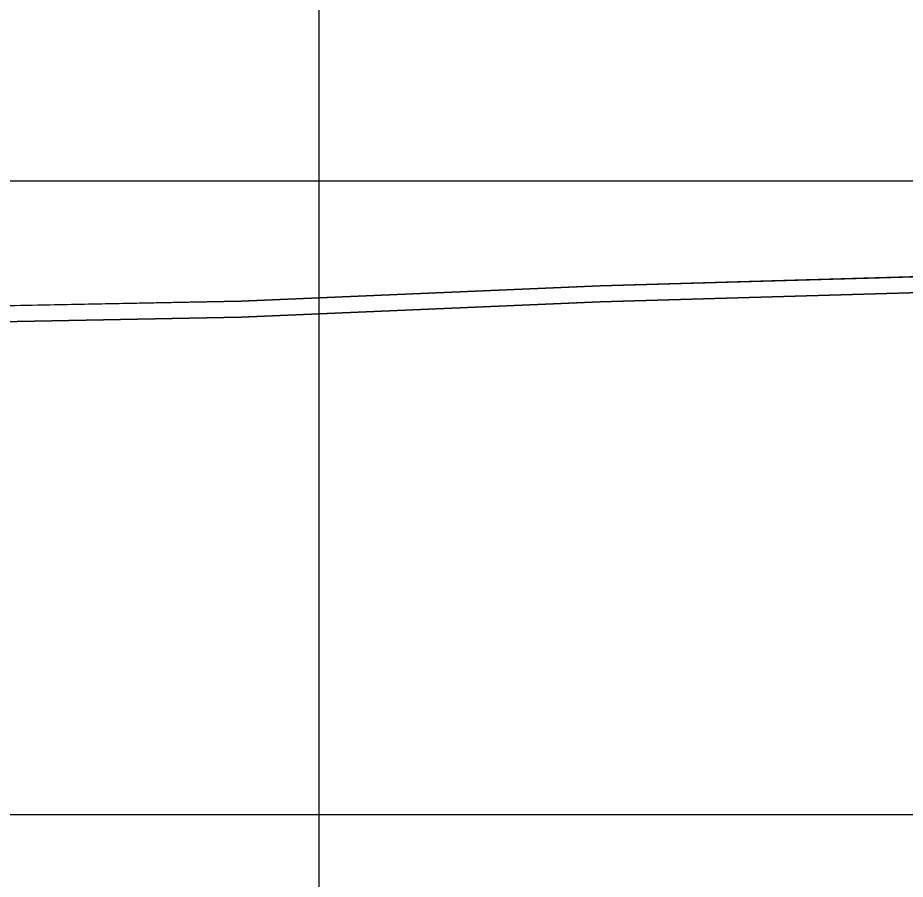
# Model space of a CAD drawing. Extents: x 1131015 to 1136271, y 133453 to 174329.
# Drawn here: x 1131355.7 to 1131369.71, y 166178.63 to 166192.23 of the extents above; entities that cross this region are included whole.
import ezdxf

# ---------------------------------------------------------------- set-up
doc = ezdxf.new("R2010")
doc.units = 0
for name, color, linetype in [('DESIGN - EARTHWORK - Shapes', 7, 'Continuous'), ('DESIGN - SHEET - Linework', 7, 'Continuous'), ('SURVEY - GROUND - Bottom of Topsoil Layer', 7, 'Continuous'), ('SURVEY - GROUND - Top of Ground', 7, 'Continuous')]:
    doc.layers.add(name, color=color, linetype=linetype)

msp = doc.modelspace()

# ---------------------------------------------------------------- linework, layer by layer
at = {"layer": 'DESIGN - EARTHWORK - Shapes'}
for points in [[(1131294.437, 166185.986), (1131325.083, 166186.775), (1131329.161, 166186.916), (1131340.456, 166187.138), (1131359.226, 166187.505), (1131364.895, 166187.747), (1131403.296, 166188.86), (1131411.833, 166189.282), (1131437.749, 166190.614), (1131446.075, 166191.164), (1131447.011, 166191.476), (1131437.749, 166190.864), (1131411.833, 166189.532), (1131403.296, 166189.11), (1131364.895, 166187.997), (1131359.226, 166187.755), (1131340.456, 166187.388), (1131329.161, 166187.166), (1131325.083, 166187.025), (1131294.437, 166186.236)], [(1131294.437, 166185.986), (1131325.083, 166186.775), (1131329.161, 166186.916), (1131340.456, 166187.138), (1131359.226, 166187.505), (1131364.895, 166187.747), (1131403.296, 166188.86), (1131411.833, 166189.282), (1131437.749, 166190.614), (1131446.075, 166191.164), (1131447.011, 166191.476), (1131437.749, 166190.864), (1131411.833, 166189.532), (1131403.296, 166189.11), (1131364.895, 166187.997), (1131359.226, 166187.755), (1131340.456, 166187.388), (1131329.161, 166187.166), (1131325.083, 166187.025), (1131294.437, 166186.236)], [(1131294.437, 166185.986), (1131325.083, 166186.775), (1131329.161, 166186.916), (1131340.456, 166187.138), (1131359.226, 166187.505), (1131364.895, 166187.747), (1131403.296, 166188.86), (1131411.833, 166189.282), (1131437.749, 166190.614), (1131446.075, 166191.164), (1131447.011, 166191.476), (1131437.749, 166190.864), (1131411.833, 166189.532), (1131403.296, 166189.11), (1131364.895, 166187.997), (1131359.226, 166187.755), (1131340.456, 166187.388), (1131329.161, 166187.166), (1131325.083, 166187.025), (1131294.437, 166186.236)], [(1131294.437, 166185.986), (1131325.083, 166186.775), (1131329.161, 166186.916), (1131340.456, 166187.138), (1131359.226, 166187.505), (1131364.895, 166187.747), (1131403.296, 166188.86), (1131411.833, 166189.282), (1131437.749, 166190.614), (1131446.075, 166191.164), (1131447.011, 166191.476), (1131437.749, 166190.864), (1131411.833, 166189.532), (1131403.296, 166189.11), (1131364.895, 166187.997), (1131359.226, 166187.755), (1131340.456, 166187.388), (1131329.161, 166187.166), (1131325.083, 166187.025), (1131294.437, 166186.236)], [(1131294.437, 166185.986), (1131325.083, 166186.775), (1131329.161, 166186.916), (1131340.456, 166187.138), (1131359.226, 166187.505), (1131364.895, 166187.747), (1131403.296, 166188.86), (1131411.833, 166189.282), (1131437.749, 166190.614), (1131446.075, 166191.164), (1131447.011, 166191.476), (1131437.749, 166190.864), (1131411.833, 166189.532), (1131403.296, 166189.11), (1131364.895, 166187.997), (1131359.226, 166187.755), (1131340.456, 166187.388), (1131329.161, 166187.166), (1131325.083, 166187.025), (1131294.437, 166186.236)], [(1131294.437, 166185.986), (1131325.083, 166186.775), (1131329.161, 166186.916), (1131340.456, 166187.138), (1131359.226, 166187.505), (1131364.895, 166187.747), (1131403.296, 166188.86), (1131411.833, 166189.282), (1131437.749, 166190.614), (1131446.075, 166191.164), (1131447.011, 166191.476), (1131437.749, 166190.864), (1131411.833, 166189.532), (1131403.296, 166189.11), (1131364.895, 166187.997), (1131359.226, 166187.755), (1131340.456, 166187.388), (1131329.161, 166187.166), (1131325.083, 166187.025), (1131294.437, 166186.236)], [(1131294.437, 166185.986), (1131325.083, 166186.775), (1131329.161, 166186.916), (1131340.456, 166187.138), (1131359.226, 166187.505), (1131364.895, 166187.747), (1131403.296, 166188.86), (1131411.833, 166189.282), (1131437.749, 166190.614), (1131446.075, 166191.164), (1131447.011, 166191.476), (1131437.749, 166190.864), (1131411.833, 166189.532), (1131403.296, 166189.11), (1131364.895, 166187.997), (1131359.226, 166187.755), (1131340.456, 166187.388), (1131329.161, 166187.166), (1131325.083, 166187.025), (1131294.437, 166186.236)], [(1131294.437, 166185.986), (1131325.083, 166186.775), (1131329.161, 166186.916), (1131340.456, 166187.138), (1131359.226, 166187.505), (1131364.895, 166187.747), (1131403.296, 166188.86), (1131411.833, 166189.282), (1131437.749, 166190.614), (1131446.075, 166191.164), (1131447.011, 166191.476), (1131437.749, 166190.864), (1131411.833, 166189.532), (1131403.296, 166189.11), (1131364.895, 166187.997), (1131359.226, 166187.755), (1131340.456, 166187.388), (1131329.161, 166187.166), (1131325.083, 166187.025), (1131294.437, 166186.236)], [(1131294.437, 166185.986), (1131325.083, 166186.775), (1131329.161, 166186.916), (1131340.456, 166187.138), (1131359.226, 166187.505), (1131364.895, 166187.747), (1131403.296, 166188.86), (1131411.833, 166189.282), (1131437.749, 166190.614), (1131446.075, 166191.164), (1131447.011, 166191.476), (1131437.749, 166190.864), (1131411.833, 166189.532), (1131403.296, 166189.11), (1131364.895, 166187.997), (1131359.226, 166187.755), (1131340.456, 166187.388), (1131329.161, 166187.166), (1131325.083, 166187.025), (1131294.437, 166186.236)], [(1131294.437, 166185.986), (1131325.083, 166186.775), (1131329.161, 166186.916), (1131340.456, 166187.138), (1131359.226, 166187.505), (1131364.895, 166187.747), (1131403.296, 166188.86), (1131411.833, 166189.282), (1131437.749, 166190.614), (1131446.075, 166191.164), (1131447.011, 166191.476), (1131437.749, 166190.864), (1131411.833, 166189.532), (1131403.296, 166189.11), (1131364.895, 166187.997), (1131359.226, 166187.755), (1131340.456, 166187.388), (1131329.161, 166187.166), (1131325.083, 166187.025), (1131294.437, 166186.236)], [(1131294.437, 166185.986), (1131325.083, 166186.775), (1131329.161, 166186.916), (1131340.456, 166187.138), (1131359.226, 166187.505), (1131364.895, 166187.747), (1131403.296, 166188.86), (1131411.833, 166189.282), (1131437.749, 166190.614), (1131446.075, 166191.164), (1131447.011, 166191.476), (1131437.749, 166190.864), (1131411.833, 166189.532), (1131403.296, 166189.11), (1131364.895, 166187.997), (1131359.226, 166187.755), (1131340.456, 166187.388), (1131329.161, 166187.166), (1131325.083, 166187.025), (1131294.437, 166186.236)], [(1131294.437, 166185.986), (1131325.083, 166186.775), (1131329.161, 166186.916), (1131340.456, 166187.138), (1131359.226, 166187.505), (1131364.895, 166187.747), (1131403.296, 166188.86), (1131411.833, 166189.282), (1131437.749, 166190.614), (1131446.075, 166191.164), (1131447.011, 166191.476), (1131437.749, 166190.864), (1131411.833, 166189.532), (1131403.296, 166189.11), (1131364.895, 166187.997), (1131359.226, 166187.755), (1131340.456, 166187.388), (1131329.161, 166187.166), (1131325.083, 166187.025), (1131294.437, 166186.236)], [(1131294.437, 166185.986), (1131325.083, 166186.775), (1131329.161, 166186.916), (1131340.456, 166187.138), (1131359.226, 166187.505), (1131364.895, 166187.747), (1131403.296, 166188.86), (1131411.833, 166189.282), (1131437.749, 166190.614), (1131446.075, 166191.164), (1131447.011, 166191.476), (1131437.749, 166190.864), (1131411.833, 166189.532), (1131403.296, 166189.11), (1131364.895, 166187.997), (1131359.226, 166187.755), (1131340.456, 166187.388), (1131329.161, 166187.166), (1131325.083, 166187.025), (1131294.437, 166186.236)], [(1131294.437, 166185.986), (1131325.083, 166186.775), (1131329.161, 166186.916), (1131340.456, 166187.138), (1131359.226, 166187.505), (1131364.895, 166187.747), (1131403.296, 166188.86), (1131411.833, 166189.282), (1131437.749, 166190.614), (1131446.075, 166191.164), (1131447.011, 166191.476), (1131437.749, 166190.864), (1131411.833, 166189.532), (1131403.296, 166189.11), (1131364.895, 166187.997), (1131359.226, 166187.755), (1131340.456, 166187.388), (1131329.161, 166187.166), (1131325.083, 166187.025), (1131294.437, 166186.236)], [(1131294.437, 166185.986), (1131325.083, 166186.775), (1131329.161, 166186.916), (1131340.456, 166187.138), (1131359.226, 166187.505), (1131364.895, 166187.747), (1131403.296, 166188.86), (1131411.833, 166189.282), (1131437.749, 166190.614), (1131446.075, 166191.164), (1131447.011, 166191.476), (1131437.749, 166190.864), (1131411.833, 166189.532), (1131403.296, 166189.11), (1131364.895, 166187.997), (1131359.226, 166187.755), (1131340.456, 166187.388), (1131329.161, 166187.166), (1131325.083, 166187.025), (1131294.437, 166186.236)], [(1131294.437, 166185.986), (1131325.083, 166186.775), (1131329.161, 166186.916), (1131340.456, 166187.138), (1131359.226, 166187.505), (1131364.895, 166187.747), (1131403.296, 166188.86), (1131411.833, 166189.282), (1131437.749, 166190.614), (1131446.075, 166191.164), (1131447.011, 166191.476), (1131437.749, 166190.864), (1131411.833, 166189.532), (1131403.296, 166189.11), (1131364.895, 166187.997), (1131359.226, 166187.755), (1131340.456, 166187.388), (1131329.161, 166187.166), (1131325.083, 166187.025), (1131294.437, 166186.236)], [(1131294.437, 166185.986), (1131325.083, 166186.775), (1131329.161, 166186.916), (1131340.456, 166187.138), (1131359.226, 166187.505), (1131364.895, 166187.747), (1131403.296, 166188.86), (1131411.833, 166189.282), (1131437.749, 166190.614), (1131446.075, 166191.164), (1131447.011, 166191.476), (1131437.749, 166190.864), (1131411.833, 166189.532), (1131403.296, 166189.11), (1131364.895, 166187.997), (1131359.226, 166187.755), (1131340.456, 166187.388), (1131329.161, 166187.166), (1131325.083, 166187.025), (1131294.437, 166186.236)], [(1131294.437, 166185.986), (1131325.083, 166186.775), (1131329.161, 166186.916), (1131340.456, 166187.138), (1131359.226, 166187.505), (1131364.895, 166187.747), (1131403.296, 166188.86), (1131411.833, 166189.282), (1131437.749, 166190.614), (1131446.075, 166191.164), (1131447.011, 166191.476), (1131437.749, 166190.864), (1131411.833, 166189.532), (1131403.296, 166189.11), (1131364.895, 166187.997), (1131359.226, 166187.755), (1131340.456, 166187.388), (1131329.161, 166187.166), (1131325.083, 166187.025), (1131294.437, 166186.236)], [(1131256.162, 166184.055), (1131312.456, 166165.291), (1131318.934, 166166.91), (1131324.456, 166168.291), (1131328.456, 166168.451), (1131332.456, 166168.531), (1131340.456, 166168.691), (1131348.456, 166168.531), (1131352.456, 166168.451), (1131356.456, 166168.291), (1131361.977, 166166.91), (1131368.456, 166165.291), (1131446.075, 166191.164), (1131437.749, 166190.614), (1131411.833, 166189.282), (1131403.296, 166188.86), (1131364.895, 166187.747), (1131359.226, 166187.505), (1131340.456, 166187.138), (1131329.161, 166186.916), (1131325.083, 166186.775), (1131294.437, 166185.986)], [(1131256.162, 166184.055), (1131312.456, 166165.291), (1131318.934, 166166.91), (1131324.456, 166168.291), (1131328.456, 166168.451), (1131332.456, 166168.531), (1131340.456, 166168.691), (1131348.456, 166168.531), (1131352.456, 166168.451), (1131356.456, 166168.291), (1131361.977, 166166.91), (1131368.456, 166165.291), (1131446.075, 166191.164), (1131437.749, 166190.614), (1131411.833, 166189.282), (1131403.296, 166188.86), (1131364.895, 166187.747), (1131359.226, 166187.505), (1131340.456, 166187.138), (1131329.161, 166186.916), (1131325.083, 166186.775), (1131294.437, 166185.986)], [(1131294.437, 166185.986), (1131325.083, 166186.775), (1131329.161, 166186.916), (1131340.456, 166187.138), (1131359.226, 166187.505), (1131364.895, 166187.747), (1131403.296, 166188.86), (1131411.833, 166189.282), (1131437.749, 166190.614), (1131446.075, 166191.164), (1131368.456, 166165.291), (1131361.977, 166166.91), (1131356.456, 166168.291), (1131352.456, 166168.451), (1131348.456, 166168.531), (1131340.456, 166168.691), (1131332.456, 166168.531), (1131328.456, 166168.451), (1131324.456, 166168.291), (1131318.934, 166166.91), (1131312.456, 166165.291), (1131256.162, 166184.055)], [(1131294.437, 166185.986), (1131325.083, 166186.775), (1131329.161, 166186.916), (1131340.456, 166187.138), (1131359.226, 166187.505), (1131364.895, 166187.747), (1131403.296, 166188.86), (1131411.833, 166189.282), (1131437.749, 166190.614), (1131446.075, 166191.164), (1131368.456, 166165.291), (1131361.977, 166166.91), (1131356.456, 166168.291), (1131352.456, 166168.451), (1131348.456, 166168.531), (1131340.456, 166168.691), (1131332.456, 166168.531), (1131328.456, 166168.451), (1131324.456, 166168.291), (1131318.934, 166166.91), (1131312.456, 166165.291), (1131256.162, 166184.055)], [(1131294.437, 166185.986), (1131325.083, 166186.775), (1131329.161, 166186.916), (1131340.456, 166187.138), (1131359.226, 166187.505), (1131364.895, 166187.747), (1131403.296, 166188.86), (1131411.833, 166189.282), (1131437.749, 166190.614), (1131446.075, 166191.164), (1131368.456, 166165.291), (1131361.977, 166166.91), (1131356.456, 166168.291), (1131352.456, 166168.451), (1131348.456, 166168.531), (1131340.456, 166168.691), (1131332.456, 166168.531), (1131328.456, 166168.451), (1131324.456, 166168.291), (1131318.934, 166166.91), (1131312.456, 166165.291), (1131256.162, 166184.055)], [(1131294.437, 166185.986), (1131325.083, 166186.775), (1131329.161, 166186.916), (1131340.456, 166187.138), (1131359.226, 166187.505), (1131364.895, 166187.747), (1131403.296, 166188.86), (1131411.833, 166189.282), (1131437.749, 166190.614), (1131446.075, 166191.164), (1131368.456, 166165.291), (1131361.977, 166166.91), (1131356.456, 166168.291), (1131352.456, 166168.451), (1131348.456, 166168.531), (1131340.456, 166168.691), (1131332.456, 166168.531), (1131328.456, 166168.451), (1131324.456, 166168.291), (1131318.934, 166166.91), (1131312.456, 166165.291), (1131256.162, 166184.055)], [(1131256.162, 166184.055), (1131312.456, 166165.291), (1131318.934, 166166.91), (1131324.456, 166168.291), (1131328.456, 166168.451), (1131332.456, 166168.531), (1131340.456, 166168.691), (1131348.456, 166168.531), (1131352.456, 166168.451), (1131356.456, 166168.291), (1131361.977, 166166.91), (1131368.456, 166165.291), (1131446.075, 166191.164), (1131437.749, 166190.614), (1131411.833, 166189.282), (1131403.296, 166188.86), (1131364.895, 166187.747), (1131359.226, 166187.505), (1131340.456, 166187.138), (1131329.161, 166186.916), (1131325.083, 166186.775), (1131294.437, 166185.986)], [(1131294.437, 166185.986), (1131325.083, 166186.775), (1131329.161, 166186.916), (1131340.456, 166187.138), (1131359.226, 166187.505), (1131364.895, 166187.747), (1131403.296, 166188.86), (1131411.833, 166189.282), (1131437.749, 166190.614), (1131446.075, 166191.164), (1131368.456, 166165.291), (1131361.977, 166166.91), (1131356.456, 166168.291), (1131352.456, 166168.451), (1131348.456, 166168.531), (1131340.456, 166168.691), (1131332.456, 166168.531), (1131328.456, 166168.451), (1131324.456, 166168.291), (1131318.934, 166166.91), (1131312.456, 166165.291), (1131256.162, 166184.055)], [(1131294.437, 166185.986), (1131325.083, 166186.775), (1131329.161, 166186.916), (1131340.456, 166187.138), (1131359.226, 166187.505), (1131364.895, 166187.747), (1131403.296, 166188.86), (1131411.833, 166189.282), (1131437.749, 166190.614), (1131446.075, 166191.164), (1131368.456, 166165.291), (1131361.977, 166166.91), (1131356.456, 166168.291), (1131352.456, 166168.451), (1131348.456, 166168.531), (1131340.456, 166168.691), (1131332.456, 166168.531), (1131328.456, 166168.451), (1131324.456, 166168.291), (1131318.934, 166166.91), (1131312.456, 166165.291), (1131256.162, 166184.055)], [(1131256.162, 166184.055), (1131312.456, 166165.291), (1131318.934, 166166.91), (1131324.456, 166168.291), (1131328.456, 166168.451), (1131332.456, 166168.531), (1131340.456, 166168.691), (1131348.456, 166168.531), (1131352.456, 166168.451), (1131356.456, 166168.291), (1131361.977, 166166.91), (1131368.456, 166165.291), (1131446.075, 166191.164), (1131437.749, 166190.614), (1131411.833, 166189.282), (1131403.296, 166188.86), (1131364.895, 166187.747), (1131359.226, 166187.505), (1131340.456, 166187.138), (1131329.161, 166186.916), (1131325.083, 166186.775), (1131294.437, 166185.986)], [(1131294.437, 166185.986), (1131325.083, 166186.775), (1131329.161, 166186.916), (1131340.456, 166187.138), (1131359.226, 166187.505), (1131364.895, 166187.747), (1131403.296, 166188.86), (1131411.833, 166189.282), (1131437.749, 166190.614), (1131446.075, 166191.164), (1131368.456, 166165.291), (1131361.977, 166166.91), (1131356.456, 166168.291), (1131352.456, 166168.451), (1131348.456, 166168.531), (1131340.456, 166168.691), (1131332.456, 166168.531), (1131328.456, 166168.451), (1131324.456, 166168.291), (1131318.934, 166166.91), (1131312.456, 166165.291), (1131256.162, 166184.055)], [(1131256.162, 166184.055), (1131312.456, 166165.291), (1131318.934, 166166.91), (1131324.456, 166168.291), (1131328.456, 166168.451), (1131332.456, 166168.531), (1131340.456, 166168.691), (1131348.456, 166168.531), (1131352.456, 166168.451), (1131356.456, 166168.291), (1131361.977, 166166.91), (1131368.456, 166165.291), (1131446.075, 166191.164), (1131437.749, 166190.614), (1131411.833, 166189.282), (1131403.296, 166188.86), (1131364.895, 166187.747), (1131359.226, 166187.505), (1131340.456, 166187.138), (1131329.161, 166186.916), (1131325.083, 166186.775), (1131294.437, 166185.986)], [(1131256.162, 166184.055), (1131312.456, 166165.291), (1131318.934, 166166.91), (1131324.456, 166168.291), (1131328.456, 166168.451), (1131332.456, 166168.531), (1131340.456, 166168.691), (1131348.456, 166168.531), (1131352.456, 166168.451), (1131356.456, 166168.291), (1131361.977, 166166.91), (1131368.456, 166165.291), (1131446.075, 166191.164), (1131437.749, 166190.614), (1131411.833, 166189.282), (1131403.296, 166188.86), (1131364.895, 166187.747), (1131359.226, 166187.505), (1131340.456, 166187.138), (1131329.161, 166186.916), (1131325.083, 166186.775), (1131294.437, 166185.986)], [(1131294.437, 166185.986), (1131325.083, 166186.775), (1131329.161, 166186.916), (1131340.456, 166187.138), (1131359.226, 166187.505), (1131364.895, 166187.747), (1131403.296, 166188.86), (1131411.833, 166189.282), (1131437.749, 166190.614), (1131446.075, 166191.164), (1131368.456, 166165.291), (1131361.977, 166166.91), (1131356.456, 166168.291), (1131352.456, 166168.451), (1131348.456, 166168.531), (1131340.456, 166168.691), (1131332.456, 166168.531), (1131328.456, 166168.451), (1131324.456, 166168.291), (1131318.934, 166166.91), (1131312.456, 166165.291), (1131256.162, 166184.055)], [(1131256.162, 166184.055), (1131312.456, 166165.291), (1131318.934, 166166.91), (1131324.456, 166168.291), (1131328.456, 166168.451), (1131332.456, 166168.531), (1131340.456, 166168.691), (1131348.456, 166168.531), (1131352.456, 166168.451), (1131356.456, 166168.291), (1131361.977, 166166.91), (1131368.456, 166165.291), (1131446.075, 166191.164), (1131437.749, 166190.614), (1131411.833, 166189.282), (1131403.296, 166188.86), (1131364.895, 166187.747), (1131359.226, 166187.505), (1131340.456, 166187.138), (1131329.161, 166186.916), (1131325.083, 166186.775), (1131294.437, 166185.986)], [(1131294.437, 166185.986), (1131325.083, 166186.775), (1131329.161, 166186.916), (1131340.456, 166187.138), (1131359.226, 166187.505), (1131364.895, 166187.747), (1131403.296, 166188.86), (1131411.833, 166189.282), (1131437.749, 166190.614), (1131446.075, 166191.164), (1131368.456, 166165.291), (1131361.977, 166166.91), (1131356.456, 166168.291), (1131352.456, 166168.451), (1131348.456, 166168.531), (1131340.456, 166168.691), (1131332.456, 166168.531), (1131328.456, 166168.451), (1131324.456, 166168.291), (1131318.934, 166166.91), (1131312.456, 166165.291), (1131256.162, 166184.055)], [(1131256.162, 166184.055), (1131312.456, 166165.291), (1131318.934, 166166.91), (1131324.456, 166168.291), (1131328.456, 166168.451), (1131332.456, 166168.531), (1131340.456, 166168.691), (1131348.456, 166168.531), (1131352.456, 166168.451), (1131356.456, 166168.291), (1131361.977, 166166.91), (1131368.456, 166165.291), (1131446.075, 166191.164), (1131437.749, 166190.614), (1131411.833, 166189.282), (1131403.296, 166188.86), (1131364.895, 166187.747), (1131359.226, 166187.505), (1131340.456, 166187.138), (1131329.161, 166186.916), (1131325.083, 166186.775), (1131294.437, 166185.986)], [(1131294.437, 166185.986), (1131325.083, 166186.775), (1131329.161, 166186.916), (1131340.456, 166187.138), (1131359.226, 166187.505), (1131364.895, 166187.747), (1131403.296, 166188.86), (1131411.833, 166189.282), (1131437.749, 166190.614), (1131446.075, 166191.164), (1131368.456, 166165.291), (1131361.977, 166166.91), (1131356.456, 166168.291), (1131352.456, 166168.451), (1131348.456, 166168.531), (1131340.456, 166168.691), (1131332.456, 166168.531), (1131328.456, 166168.451), (1131324.456, 166168.291), (1131318.934, 166166.91), (1131312.456, 166165.291), (1131256.162, 166184.055)]]:
    msp.add_lwpolyline(points, dxfattribs=at)
at = {"layer": 'DESIGN - SHEET - Linework'}
for p, q in [((1131360.456, 166109.655), (1131360.456, 166319.655)), ((1131190.456, 166189.655), (1131490.456, 166189.655)), ((1131190.456, 166179.655), (1131490.456, 166179.655))]:
    msp.add_line(p, q, dxfattribs=at)
at = {"layer": 'SURVEY - GROUND - Bottom of Topsoil Layer'}
for p, q in [((1131364.895, 166187.747), (1131403.296, 166188.86)), ((1131359.226, 166187.505), (1131364.895, 166187.747)), ((1131340.456, 166187.138), (1131359.226, 166187.505))]:
    msp.add_line(p, q, dxfattribs=at)
at = {"layer": 'SURVEY - GROUND - Top of Ground'}
for p, q in [((1131364.895, 166187.997), (1131403.296, 166189.11)), ((1131359.226, 166187.755), (1131364.895, 166187.997)), ((1131340.456, 166187.388), (1131359.226, 166187.755))]:
    msp.add_line(p, q, dxfattribs=at)

doc.saveas('drawing.dxf')
